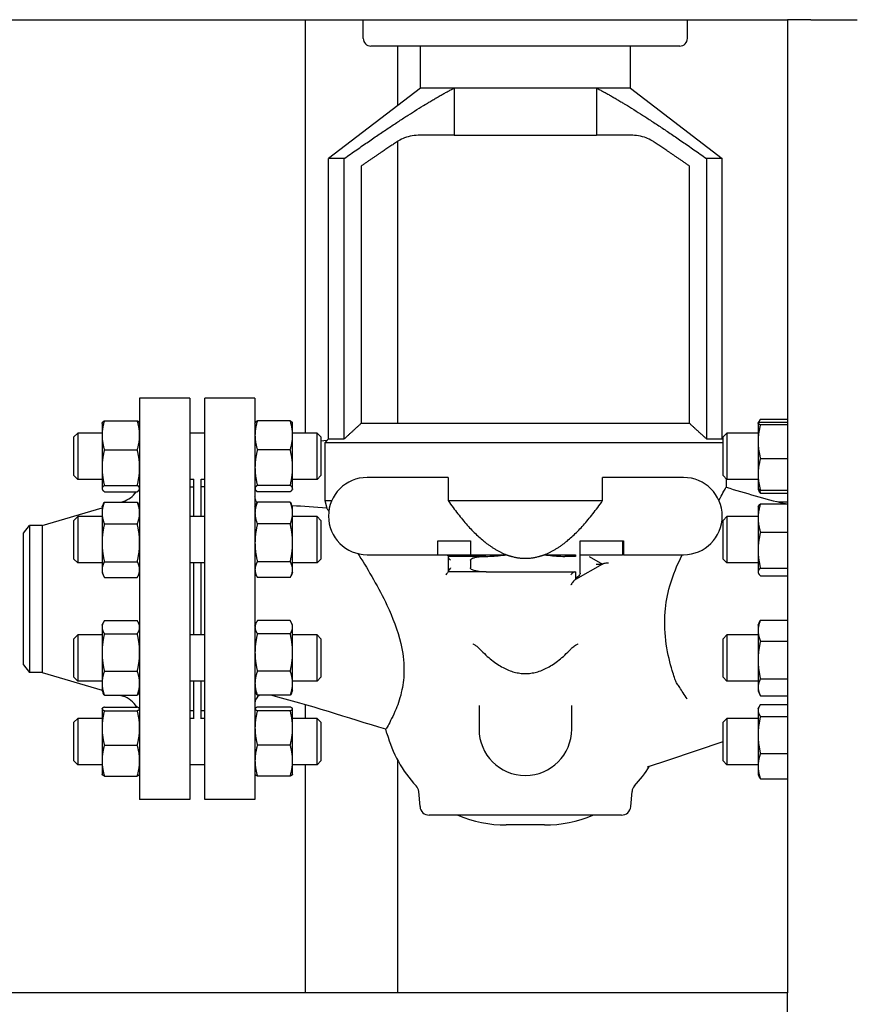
# Model space of a CAD drawing. Header units: inches. Extents: x 18 to 846, y -44 to 561.
# Tile 471 of 637: x 475 to 489, y 277 to 293. Entities that reach past the tile are written whole.
import ezdxf

# ---------------------------------------------------------------- set-up
doc = ezdxf.new("R2010")
doc.units = ezdxf.units.IN
doc.header["$LTSCALE"] = 24
doc.header["$MEASUREMENT"] = 0
doc.layers.add('Visible (ANSI)', color=7, linetype='Continuous', lineweight=30)

msp = doc.modelspace()

# ---------------------------------------------------------------- linework, layer by layer
at = {"layer": 'Visible (ANSI)'}
for p, q in [((467.51693, 292.9565), (487.92843, 292.9565)), ((480.11593, 292.9565), (480.11593, 286.2662)), ((481.05843, 292.65453), (481.05843, 292.9565)), ((486.30843, 292.65453), (486.30843, 292.9565)), ((487.92843, 292.9565), (487.92843, 277.2065)), ((488.30343, 292.9565), (487.92843, 292.9565)), ((488.30343, 292.9565), (489.05343, 292.9565)), ((486.18343, 292.52953), (481.18343, 292.52953)), ((481.61593, 292.52953), (481.61593, 291.56858)), ((481.98343, 291.8504), (481.98343, 292.52953)), ((485.38343, 291.8504), (485.38343, 292.52953)), ((481.98343, 291.8504), (480.49593, 290.70969)), ((482.53126, 291.8504), (481.98343, 291.8504)), ((485.38343, 291.8504), (481.98343, 291.8504)), ((484.8356, 291.8504), (482.53126, 291.8504)), ((482.53126, 291.8504), (482.53126, 291.08619)), ((484.8356, 291.8504), (484.8356, 291.08619)), ((485.38343, 291.8504), (484.8356, 291.8504)), ((485.38343, 291.8504), (486.87093, 290.70969)), ((482.53126, 291.08619), (481.97602, 291.08619)), ((482.53126, 291.08619), (484.8356, 291.08619)), ((485.39083, 291.08619), (484.8356, 291.08619)), ((481.61593, 290.98624), (481.61593, 286.4215)), ((480.75125, 290.70969), (480.49593, 290.70969)), ((480.49593, 286.1715), (480.49593, 290.70969)), ((480.75125, 286.1715), (480.75125, 290.70969)), ((486.6156, 290.70969), (486.6156, 286.1715)), ((486.87093, 290.70969), (486.6156, 290.70969)), ((486.87093, 286.1715), (486.87093, 290.70969)), ((481.02516, 290.58636), (481.02516, 286.4215)), ((486.3417, 286.4215), (486.3417, 290.58636)), ((477.43843, 286.8315), (477.43843, 280.3315)), ((478.24843, 286.8315), (477.43843, 286.8315)), ((478.24843, 286.8315), (478.24843, 280.3315)), ((478.49593, 280.3315), (478.49593, 286.8315)), ((479.30593, 286.8315), (478.49593, 286.8315)), ((479.30593, 286.8315), (479.30593, 280.3315)), ((476.82943, 286.4222), (476.83295, 286.42976)), ((476.82943, 286.4222), (476.82943, 286.22976)), ((476.86773, 286.46594), (477.40012, 286.46594)), ((477.43843, 286.4222), (477.4349, 286.42976)), ((479.30593, 286.4222), (479.30945, 286.42976)), ((479.87662, 286.46594), (479.34423, 286.46594)), ((479.91493, 286.4222), (479.9114, 286.42976)), ((479.91493, 286.22976), (479.91493, 286.4222)), ((486.3417, 286.4215), (481.02516, 286.4215)), ((487.45193, 286.4222), (487.45236, 286.42312)), ((487.45193, 286.4222), (487.45193, 286.42128)), ((487.45193, 286.42128), (487.45193, 286.12918)), ((487.45236, 286.42312), (487.46523, 286.45072)), ((487.49023, 286.49177), (487.92843, 286.49177)), ((487.49023, 286.43932), (487.92843, 286.43932)), ((487.49023, 286.40324), (487.92843, 286.40324)), ((476.37343, 286.2037), (476.43593, 286.2662)), ((476.43593, 286.2662), (476.43593, 285.5162)), ((476.82943, 286.2662), (476.43593, 286.2662)), ((478.49593, 286.2662), (478.24843, 286.2662)), ((480.31093, 286.2662), (479.91493, 286.2662)), ((480.31093, 285.5162), (480.31093, 286.2662)), ((480.37343, 286.2037), (480.31093, 286.2662)), ((486.88388, 286.2037), (486.94638, 286.2662)), ((486.94638, 286.2662), (486.94638, 285.5162)), ((487.45193, 286.2662), (486.94638, 286.2662)), ((476.37343, 285.5787), (476.37343, 286.2037)), ((476.82943, 286.22976), (476.82943, 285.70622)), ((479.91493, 285.70622), (479.91493, 286.22976)), ((480.37343, 286.2037), (480.37343, 285.5787)), ((480.47088, 286.14402), (480.37343, 286.13531)), ((480.47088, 286.14402), (480.43583, 286.109)), ((480.43583, 286.109), (480.43583, 285.1715)), ((486.88388, 286.109), (480.43583, 286.109)), ((480.49593, 286.1715), (480.46821, 286.14379)), ((480.49593, 286.1715), (480.75125, 286.1715)), ((486.6156, 286.1715), (486.87093, 286.1715)), ((486.87093, 286.1715), (486.88388, 286.15855)), ((486.88388, 285.5787), (486.88388, 286.2037)), ((487.45193, 286.12918), (487.45193, 285.5991)), ((476.86773, 285.99359), (477.40012, 285.99359)), ((479.87662, 285.99359), (479.34423, 285.99359)), ((487.49023, 285.85512), (487.92843, 285.85512)), ((476.82943, 285.70622), (476.82943, 285.36766)), ((479.91493, 285.36766), (479.91493, 285.70622)), ((476.37343, 285.5787), (476.43593, 285.5162)), ((476.82943, 285.5162), (476.43593, 285.5162)), ((478.31343, 285.5162), (478.24843, 285.5162)), ((478.31343, 284.91321), (478.31343, 285.52107)), ((478.43343, 284.91321), (478.43343, 285.52107)), ((478.49593, 285.5162), (478.43343, 285.5162)), ((480.31093, 285.5162), (479.91493, 285.5162)), ((480.37343, 285.5787), (480.31093, 285.5162)), ((482.43343, 285.5465), (481.12093, 285.5465)), ((482.43343, 285.5465), (482.43343, 285.1715)), ((484.93343, 285.1715), (484.93343, 285.5465)), ((486.24593, 285.5465), (484.93343, 285.5465)), ((486.88388, 285.5787), (486.94638, 285.5162)), ((486.93343, 285.52916), (486.93343, 285.38931)), ((487.45193, 285.5162), (486.94638, 285.5162)), ((487.45193, 285.5991), (487.45193, 285.3602)), ((476.82943, 285.36766), (476.82943, 285.3602)), ((476.82943, 285.3602), (476.83295, 285.35264)), ((476.86773, 285.41885), (477.40012, 285.41885)), ((476.86773, 285.31646), (477.40012, 285.31646)), ((477.43843, 285.3602), (477.4349, 285.35264)), ((478.30843, 285.3915), (478.24843, 285.3915)), ((478.30843, 285.3915), (478.30843, 284.91321)), ((478.49593, 285.394), (478.43343, 285.394)), ((479.30593, 285.3602), (479.30945, 285.35264)), ((479.87662, 285.41885), (479.34423, 285.41885)), ((479.87662, 285.31646), (479.34423, 285.31646)), ((479.91493, 285.3602), (479.9114, 285.35264)), ((479.91493, 285.3602), (479.91493, 285.36766)), ((487.45193, 285.3602), (487.45236, 285.35928)), ((487.45236, 285.35928), (487.46523, 285.33168)), ((487.49023, 285.34308), (487.92843, 285.34308)), ((487.49023, 285.29064), (487.92843, 285.29064)), ((476.82943, 285.06921), (476.85417, 285.12228)), ((476.86773, 285.14865), (477.40012, 285.14865)), ((477.1397, 285.14865), (477.16923, 285.15733)), ((477.43843, 285.06921), (477.41368, 285.12228)), ((478.30843, 285.2715), (478.31343, 285.2715)), ((479.30593, 285.06921), (479.33067, 285.12228)), ((479.87662, 285.14865), (479.34423, 285.14865)), ((479.91493, 285.06921), (479.89018, 285.12228)), ((480.43583, 285.1715), (480.54811, 285.1715)), ((480.43583, 285.1715), (480.46866, 285.04907)), ((482.43343, 285.1715), (484.93343, 285.1715)), ((487.77635, 285.15029), (487.92843, 285.15029)), ((475.85732, 284.7715), (476.82943, 285.0574)), ((476.82943, 285.06921), (476.82943, 284.97111)), ((476.82943, 284.97111), (476.82943, 284.48835)), ((479.91493, 284.97111), (479.91493, 285.06921)), ((479.91493, 284.48835), (479.91493, 284.97111)), ((487.45193, 285.06921), (487.45712, 285.08033)), ((487.45193, 285.06921), (487.45193, 284.89094)), ((487.49023, 285.1201), (487.92843, 285.1201)), ((476.37343, 284.85071), (476.43593, 284.91321)), ((476.37343, 284.22571), (476.37343, 284.85071)), ((476.43593, 284.91321), (476.43593, 284.16321)), ((476.82943, 284.91321), (476.43593, 284.91321)), ((478.49593, 284.91321), (478.24843, 284.91321)), ((480.31093, 284.91321), (479.91493, 284.91321)), ((480.31093, 284.16321), (480.31093, 284.91321)), ((480.37343, 284.85071), (480.31093, 284.91321)), ((480.37343, 284.85071), (480.37343, 284.22571)), ((486.88388, 284.85071), (486.94638, 284.91321)), ((486.88388, 284.22571), (486.88388, 284.85071)), ((486.94638, 284.91321), (486.94638, 284.16321)), ((487.45193, 284.91321), (486.94638, 284.91321)), ((487.45193, 284.89094), (487.45193, 284.37083)), ((475.55843, 284.6465), (475.65434, 284.7715)), ((475.55843, 282.5165), (475.55843, 284.6465)), ((475.65434, 284.7715), (475.65434, 282.3915)), ((475.85732, 284.7715), (475.65434, 284.7715)), ((475.85732, 284.7715), (475.85732, 282.3915)), ((476.86773, 284.79357), (477.40012, 284.79357)), ((479.87662, 284.79357), (479.34423, 284.79357)), ((487.49023, 284.66178), (487.92843, 284.66178)), ((476.82943, 284.48835), (476.82943, 284.05545)), ((479.91493, 284.05545), (479.91493, 284.48835)), ((482.26868, 284.519), (482.79535, 284.519)), ((482.26868, 284.2965), (482.26868, 284.519)), ((482.79535, 284.519), (482.79535, 284.2965)), ((484.57151, 284.2965), (484.57151, 284.519)), ((484.57151, 284.519), (485.27271, 284.519)), ((485.25877, 284.519), (485.25877, 284.2965)), ((485.27271, 284.519), (485.27271, 284.2965)), ((487.45193, 284.37083), (487.45193, 284.01811)), ((476.37343, 284.22571), (476.43593, 284.16321)), ((476.86773, 284.18314), (477.40012, 284.18314)), ((479.87662, 284.18314), (479.34423, 284.18314)), ((480.37343, 284.22571), (480.31093, 284.16321)), ((481.12093, 284.2965), (482.26868, 284.2965)), ((482.26868, 284.2965), (482.79535, 284.2965)), ((482.43343, 284.2722), (482.43343, 284.269)), ((483.0443, 284.269), (482.43343, 284.269)), ((482.43343, 284.269), (482.43343, 284.26391)), ((482.43343, 284.26391), (482.43343, 284.02411)), ((482.79535, 284.2965), (483.37764, 284.2965)), ((482.79535, 284.20651), (482.79535, 284.0815)), ((483.98922, 284.2965), (484.49593, 284.2965)), ((484.49593, 284.269), (484.32256, 284.269)), ((484.49593, 284.2965), (484.49593, 284.269)), ((484.57151, 284.2965), (484.57101, 284.2965)), ((484.57151, 284.2965), (485.25877, 284.2965)), ((484.57151, 283.99904), (484.57151, 284.29136)), ((484.71725, 284.26754), (484.93343, 284.144)), ((485.27271, 284.2965), (485.25877, 284.2965)), ((485.27271, 284.2965), (486.24593, 284.2965)), ((486.88388, 284.22571), (486.94638, 284.16321)), ((476.82943, 284.16321), (476.43593, 284.16321)), ((476.82943, 284.05545), (476.82943, 284.00721)), ((476.82943, 284.00721), (476.85417, 283.95415)), ((477.43843, 284.00721), (477.41368, 283.95415)), ((478.49593, 284.16321), (478.24843, 284.16321)), ((478.30843, 284.16321), (478.30843, 282.99979)), ((478.31343, 282.99979), (478.31343, 284.16321)), ((478.43343, 282.99979), (478.43343, 284.16321)), ((479.30593, 284.00721), (479.33067, 283.95415)), ((479.91493, 284.00721), (479.89018, 283.95415)), ((480.31093, 284.16321), (479.91493, 284.16321)), ((479.91493, 284.00721), (479.91493, 284.05545)), ((482.43343, 284.02411), (482.43343, 284.019)), ((482.43343, 284.019), (482.43343, 284.01816)), ((483.04978, 284.019), (482.43343, 284.019)), ((483.04978, 284.019), (484.49593, 284.019)), ((484.93343, 284.144), (484.49593, 283.894)), ((484.49593, 284.019), (484.49593, 283.90683)), ((484.83037, 284.144), (484.93343, 284.144)), ((484.93343, 284.144), (484.94008, 284.1478)), ((487.45193, 284.16321), (486.94638, 284.16321)), ((487.45193, 284.01811), (487.45193, 284.00721)), ((487.45193, 284.00721), (487.45712, 283.99609)), ((487.49023, 284.07989), (487.92843, 284.07989)), ((476.86773, 283.92777), (477.40012, 283.92777)), ((479.87662, 283.92777), (479.34423, 283.92777)), ((484.48425, 283.88733), (484.49593, 283.894)), ((484.49593, 283.90683), (484.49593, 283.894)), ((487.49023, 283.95632), (487.92843, 283.95632)), ((476.86773, 283.22933), (477.40012, 283.22933)), ((479.87662, 283.22933), (479.34423, 283.22933)), ((487.45193, 283.15579), (487.4813, 283.21879)), ((487.49023, 283.23688), (487.92843, 283.23688)), ((476.82943, 283.15579), (476.84598, 283.19128)), ((476.82943, 283.15579), (476.82943, 283.12253)), ((476.82943, 283.12253), (476.82943, 282.71346)), ((477.43843, 283.15579), (477.42188, 283.19128)), ((479.30593, 283.15579), (479.32248, 283.19128)), ((479.91493, 283.15579), (479.89838, 283.19128)), ((479.91493, 283.12253), (479.91493, 283.15579)), ((479.91493, 282.71346), (479.91493, 283.12253)), ((487.45193, 283.15579), (487.45193, 283.06823)), ((487.45193, 283.06823), (487.45193, 282.59355)), ((476.37343, 282.93729), (476.43593, 282.99979)), ((476.37343, 282.31229), (476.37343, 282.93729)), ((476.43593, 282.99979), (476.43593, 282.24979)), ((476.82943, 282.99979), (476.43593, 282.99979)), ((476.86773, 283.01573), (477.40012, 283.01573)), ((478.49593, 282.99979), (478.24843, 282.99979)), ((479.87662, 283.01573), (479.34423, 283.01573)), ((480.31093, 282.99979), (479.91493, 282.99979)), ((480.31093, 282.24979), (480.31093, 282.99979)), ((480.37343, 282.93729), (480.31093, 282.99979)), ((480.37343, 282.93729), (480.37343, 282.31229)), ((486.88388, 282.93729), (486.94638, 282.99979)), ((486.88388, 282.31229), (486.88388, 282.93729)), ((486.94638, 282.99979), (486.94638, 282.24979)), ((487.45193, 282.99979), (486.94638, 282.99979)), ((487.49023, 282.89959), (487.92843, 282.89959)), ((476.82943, 282.71346), (476.82943, 282.21572)), ((479.91493, 282.21572), (479.91493, 282.71346)), ((487.45193, 282.59355), (487.45193, 282.15011)), ((475.55843, 282.5165), (475.65434, 282.3915)), ((475.85732, 282.3915), (475.65434, 282.3915)), ((475.85732, 282.3915), (476.82943, 282.10561)), ((476.37343, 282.31229), (476.43593, 282.24979)), ((476.86773, 282.41119), (477.40012, 282.41119)), ((479.87662, 282.41119), (479.34423, 282.41119)), ((480.37343, 282.31229), (480.31093, 282.24979)), ((486.88388, 282.31229), (486.94638, 282.24979)), ((487.49023, 282.28751), (487.92843, 282.28751)), ((476.82943, 282.24979), (476.43593, 282.24979)), ((476.82943, 282.21572), (476.82943, 282.09379)), ((476.82943, 282.09379), (476.84598, 282.05831)), ((477.43843, 282.09379), (477.42188, 282.05831)), ((478.49593, 282.24979), (478.24843, 282.24979)), ((478.30843, 282.24979), (478.30843, 281.7715)), ((478.31343, 281.64193), (478.31343, 282.24979)), ((478.43343, 281.64193), (478.43343, 282.24979)), ((479.30593, 282.09379), (479.32248, 282.05831)), ((479.91493, 282.09379), (479.89838, 282.05831)), ((480.31093, 282.24979), (479.91493, 282.24979)), ((479.91493, 282.09379), (479.91493, 282.21572)), ((487.45193, 282.24979), (486.94638, 282.24979)), ((487.45193, 282.15011), (487.45193, 282.09379)), ((487.45193, 282.09379), (487.4813, 282.0308)), ((476.86773, 282.02026), (477.40012, 282.02026)), ((477.11964, 282.02026), (477.16923, 282.00567)), ((479.87662, 282.02026), (479.34423, 282.02026)), ((487.49023, 282.01271), (487.92843, 282.01271)), ((476.82943, 281.8028), (476.83053, 281.80516)), ((476.82943, 281.8028), (476.82943, 281.80046)), ((476.82943, 281.80046), (476.82943, 281.49295)), ((476.86773, 281.82924), (477.40012, 281.82924)), ((477.43843, 281.8028), (477.43733, 281.80516)), ((478.30843, 281.8915), (478.31343, 281.8915)), ((479.30593, 281.8028), (479.30703, 281.80516)), ((479.87662, 281.82924), (479.34423, 281.82924)), ((479.91493, 281.8028), (479.91383, 281.80516)), ((479.91493, 281.80046), (479.91493, 281.8028)), ((479.91493, 281.49295), (479.91493, 281.80046)), ((480.11593, 281.86976), (480.11593, 281.6468)), ((482.93343, 281.85429), (482.93343, 281.47224)), ((484.43343, 281.47224), (484.43343, 281.85429)), ((487.45193, 281.8028), (487.46523, 281.83133)), ((487.45193, 281.8028), (487.45193, 281.77573)), ((487.45193, 281.77573), (487.45193, 281.37882)), ((487.49023, 281.87237), (487.92843, 281.87237)), ((476.37343, 281.5843), (476.43593, 281.6468)), ((476.43593, 281.6468), (476.43593, 280.8968)), ((476.82943, 281.6468), (476.43593, 281.6468)), ((476.86773, 281.77167), (477.40012, 281.77167)), ((478.30843, 281.7715), (478.24843, 281.7715)), ((478.31343, 281.6468), (478.24843, 281.6468)), ((478.49593, 281.769), (478.43343, 281.769)), ((478.49593, 281.6468), (478.43343, 281.6468)), ((479.87662, 281.77167), (479.34423, 281.77167)), ((480.31093, 281.6468), (479.91493, 281.6468)), ((480.31093, 280.8968), (480.31093, 281.6468)), ((480.37343, 281.5843), (480.31093, 281.6468)), ((486.88388, 281.5843), (486.94638, 281.6468)), ((486.94638, 281.6468), (486.94638, 280.8968)), ((487.45193, 281.6468), (486.94638, 281.6468)), ((487.49023, 281.6791), (487.92843, 281.6791)), ((476.37343, 280.9593), (476.37343, 281.5843)), ((476.82943, 281.49295), (476.82943, 280.9643)), ((479.91493, 280.9643), (479.91493, 281.49295)), ((480.37343, 281.5843), (480.37343, 280.9593)), ((481.44296, 281.40386), (481.42478, 281.47173)), ((486.88388, 280.9593), (486.88388, 281.5843)), ((487.45193, 281.37882), (487.45193, 280.87489)), ((476.86773, 281.21423), (477.40012, 281.21423)), ((479.87662, 281.21423), (479.34423, 281.21423)), ((486.00444, 280.97772), (486.88388, 281.27202)), ((487.49023, 281.07853), (487.92843, 281.07853)), ((476.37343, 280.9593), (476.43593, 280.8968)), ((476.82943, 280.8968), (476.43593, 280.8968)), ((476.82943, 280.9643), (476.82943, 280.7408)), ((478.49593, 280.8968), (478.24843, 280.8968)), ((479.91493, 280.7408), (479.91493, 280.9643)), ((480.31093, 280.8968), (479.91493, 280.8968)), ((480.11593, 280.8968), (480.11593, 277.2065)), ((480.37343, 280.9593), (480.31093, 280.8968)), ((481.61593, 280.9695), (481.61593, 277.2065)), ((485.65968, 280.86235), (486.00444, 280.97772)), ((486.88388, 280.9593), (486.94638, 280.8968)), ((487.45193, 280.8968), (486.94638, 280.8968)), ((487.45193, 280.87489), (487.45193, 280.7408)), ((476.82943, 280.7408), (476.83053, 280.73845)), ((476.86773, 280.71436), (477.40012, 280.71436)), ((477.43843, 280.7408), (477.43733, 280.73845)), ((479.30593, 280.7408), (479.30703, 280.73845)), ((479.87662, 280.71436), (479.34423, 280.71436)), ((479.91493, 280.7408), (479.91383, 280.73845)), ((487.45193, 280.7408), (487.46523, 280.71228)), ((487.49023, 280.67124), (487.92843, 280.67124)), ((481.97766, 280.21843), (481.95621, 280.4636)), ((485.3892, 280.21843), (485.41065, 280.4636)), ((478.24843, 280.3315), (477.43843, 280.3315)), ((479.30593, 280.3315), (478.49593, 280.3315)), ((485.23977, 280.0815), (482.12709, 280.0815)), ((483.99204, 279.9215), (483.37482, 279.9215)), ((487.92843, 277.2065), (467.51693, 277.2065)), ((487.92843, 276.8315), (487.92843, 277.2065))]:
    msp.add_line(p, q, dxfattribs=at)
for centre, radius, start, end in [((481.18343, 292.65453), 0.125, 180, 270), ((486.18343, 292.65453), 0.125, 270, 0), ((481.12093, 284.9215), 0.625, 90, 270), ((486.24593, 284.9215), 0.625, 270, 90), ((477.06343, 285.5171), 0.375, 286.38845, 327.654619), ((487.91093, 285.27151), 0.15, 256.379293, 276.699765), ((477.06343, 281.64591), 0.375, 29.267853, 73.61155), ((479.45593, 281.8915), 0.15, 120.864577, 180), ((483.68343, 281.47224), 0.75, 180, 0), ((483.37482, 281.9215), 2, 195, 223.170681), ((483.99204, 281.9215), 2, 316.829319, 328.434088), ((481.80678, 280.45053), 0.15, 5, 43.170681), ((485.56008, 280.45053), 0.15, 136.829319, 175), ((482.12709, 280.2315), 0.15, 185, 270), ((485.23977, 280.2315), 0.15, 270, 355), ((483.37482, 281.9215), 2, 246.926082, 270), ((483.99204, 281.9215), 2, 270, 293.073918)]:
    msp.add_arc(centre, radius, start, end, dxfattribs=at)
for points, weights in [([(480.75125, 290.70969), (481.91213, 291.52861), (482.53126, 291.8504)], [1, 1.07374176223, 1]), ([(484.8356, 291.8504), (485.45473, 291.52861), (486.6156, 290.70969)], [1, 1.07374176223, 1]), ([(481.61087, 290.98296), (481.34628, 290.80921), (481.02516, 290.58636)], [1, 1.00602947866, 1]), ([(486.3417, 290.58636), (486.02057, 290.80921), (485.75598, 290.98296)], [1, 1.00602947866, 1]), ([(476.86773, 286.46594), (476.82943, 286.33937), (476.82943, 286.22976)], [1, 1.0379548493, 1]), ([(476.83295, 286.42976), (476.84084, 286.44668), (476.86773, 286.46594)], [1.01611555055, 1.02634702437, 1]), ([(477.40012, 286.46594), (477.42701, 286.44668), (477.4349, 286.42976)], [1, 1.02634702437, 1.01611555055]), ([(477.43843, 286.22976), (477.43843, 286.33937), (477.40012, 286.46594)], [1, 1.0379548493, 1]), ([(479.34423, 286.46594), (479.30593, 286.33937), (479.30593, 286.22976)], [1, 1.0379548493, 1]), ([(479.30945, 286.42976), (479.31734, 286.44668), (479.34423, 286.46594)], [1.01611555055, 1.02634702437, 1]), ([(479.91493, 286.22976), (479.91493, 286.33937), (479.87662, 286.46594)], [1, 1.0379548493, 1]), ([(479.87662, 286.46594), (479.90351, 286.44668), (479.9114, 286.42976)], [1, 1.02634702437, 1.01611555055]), ([(486.6156, 286.1715), (486.47306, 286.30263), (486.3417, 286.4215)], [6.13772939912, 6.3246164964, 6.50416100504]), ([(487.49023, 286.43932), (487.45193, 286.42965), (487.45193, 286.42128)], [1, 1.0379548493, 1]), ([(487.45193, 286.42128), (487.45193, 286.41291), (487.49023, 286.40324)], [1, 1.0379548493, 1]), ([(487.49023, 286.40324), (487.45193, 286.25637), (487.45193, 286.12918)], [1, 1.0379548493, 1]), ([(487.49023, 286.49177), (487.46489, 286.4575), (487.45646, 286.42728)], [1, 1.02479550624, 1.01719372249]), ([(476.82943, 286.22976), (476.82943, 286.12015), (476.86773, 285.99359)], [1, 1.0379548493, 1]), ([(477.40012, 285.99359), (477.43843, 286.12015), (477.43843, 286.22976)], [1, 1.0379548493, 1]), ([(479.30593, 286.22976), (479.30593, 286.12015), (479.34423, 285.99359)], [1, 1.0379548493, 1]), ([(479.87662, 285.99359), (479.91493, 286.12015), (479.91493, 286.22976)], [1, 1.0379548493, 1]), ([(487.45193, 286.12918), (487.45193, 286.00199), (487.49023, 285.85512)], [1, 1.0379548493, 1]), ([(476.86773, 285.99359), (476.82943, 285.83959), (476.82943, 285.70622)], [1, 1.0379548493, 1]), ([(477.43843, 285.70622), (477.43843, 285.83959), (477.40012, 285.99359)], [1, 1.0379548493, 1]), ([(479.34423, 285.99359), (479.30593, 285.83959), (479.30593, 285.70622)], [1, 1.0379548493, 1]), ([(479.91493, 285.70622), (479.91493, 285.83959), (479.87662, 285.99359)], [1, 1.0379548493, 1]), ([(487.49023, 285.85512), (487.45193, 285.71792), (487.45193, 285.5991)], [1, 1.0379548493, 1]), ([(476.82943, 285.70622), (476.82943, 285.57285), (476.86773, 285.41885)], [1, 1.0379548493, 1]), ([(477.40012, 285.41885), (477.43843, 285.57285), (477.43843, 285.70622)], [1, 1.0379548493, 1]), ([(479.30593, 285.70622), (479.30593, 285.57285), (479.34423, 285.41885)], [1, 1.0379548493, 1]), ([(479.87662, 285.41885), (479.91493, 285.57285), (479.91493, 285.70622)], [1, 1.0379548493, 1]), ([(487.45193, 285.5991), (487.45193, 285.48028), (487.49023, 285.34308)], [1, 1.0379548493, 1]), ([(476.86773, 285.41885), (476.82943, 285.39141), (476.82943, 285.36766)], [1, 1.0379548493, 1]), ([(476.82943, 285.36766), (476.82943, 285.3439), (476.86773, 285.31646)], [1, 1.0379548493, 1]), ([(477.43843, 285.36766), (477.43843, 285.39141), (477.40012, 285.41885)], [1, 1.0379548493, 1]), ([(477.40012, 285.31646), (477.43843, 285.3439), (477.43843, 285.36766)], [1, 1.0379548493, 1]), ([(479.34423, 285.41885), (479.30593, 285.39141), (479.30593, 285.36766)], [1, 1.0379548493, 1]), ([(479.30593, 285.36766), (479.30593, 285.3439), (479.34423, 285.31646)], [1, 1.0379548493, 1]), ([(479.91493, 285.36766), (479.91493, 285.39141), (479.87662, 285.41885)], [1, 1.0379548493, 1]), ([(479.87662, 285.31646), (479.91493, 285.3439), (479.91493, 285.36766)], [1, 1.0379548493, 1]), ([(487.49023, 285.34308), (487.45587, 285.35175), (487.45236, 285.35928)], [1, 1.03391997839, 1.00721187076]), ([(487.49023, 285.29064), (487.47436, 285.3121), (487.46523, 285.33168)], [1, 1.01538593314, 1.01829773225]), ([(487.47233, 285.34818), (487.47981, 285.32034), (487.49023, 285.29064)], [1.01477953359, 1.01005189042, 1]), ([(476.86773, 285.14865), (476.82943, 285.05351), (476.82943, 284.97111)], [1, 1.0379548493, 1]), ([(476.85417, 285.12228), (476.86017, 285.13514), (476.86773, 285.14865)], [1.01175569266, 1.00727059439, 1]), ([(477.43843, 284.97111), (477.43843, 285.05351), (477.40012, 285.14865)], [1, 1.0379548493, 1]), ([(477.40012, 285.14865), (477.40768, 285.13514), (477.41368, 285.12228)], [1, 1.00727059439, 1.01175569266]), ([(479.34423, 285.14865), (479.30593, 285.05351), (479.30593, 284.97111)], [1, 1.0379548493, 1]), ([(479.33067, 285.12228), (479.33667, 285.13514), (479.34423, 285.14865)], [1.01175569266, 1.00727059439, 1]), ([(479.91493, 284.97111), (479.91493, 285.05351), (479.87662, 285.14865)], [1, 1.0379548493, 1]), ([(479.87662, 285.14865), (479.88418, 285.13514), (479.89018, 285.12228)], [1, 1.00727059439, 1.01175569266]), ([(482.43343, 285.1715), (482.9232, 284.46848), (483.37764, 284.2965)], [1, 1.01155216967, 1]), ([(483.98922, 284.2965), (484.44366, 284.46848), (484.93343, 285.1715)], [1, 1.01155216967, 1]), ([(476.82943, 284.97111), (476.82943, 284.88871), (476.86773, 284.79357)], [1, 1.0379548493, 1]), ([(477.40012, 284.79357), (477.43843, 284.88871), (477.43843, 284.97111)], [1, 1.0379548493, 1]), ([(479.30593, 284.97111), (479.30593, 284.88871), (479.34423, 284.79357)], [1, 1.0379548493, 1]), ([(479.87662, 284.79357), (479.91493, 284.88871), (479.91493, 284.97111)], [1, 1.0379548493, 1]), ([(487.49023, 285.1201), (487.45193, 284.99729), (487.45193, 284.89094)], [1, 1.0379548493, 1]), ([(487.45712, 285.08033), (487.46582, 285.09899), (487.49023, 285.1201)], [1.01771863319, 1.02386502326, 1]), ([(487.45193, 284.89094), (487.45193, 284.78459), (487.49023, 284.66178)], [1, 1.0379548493, 1]), ([(476.86773, 284.79357), (476.82943, 284.63001), (476.82943, 284.48835)], [1, 1.0379548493, 1]), ([(477.43843, 284.48835), (477.43843, 284.63001), (477.40012, 284.79357)], [1, 1.0379548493, 1]), ([(479.34423, 284.79357), (479.30593, 284.63001), (479.30593, 284.48835)], [1, 1.0379548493, 1]), ([(479.91493, 284.48835), (479.91493, 284.63001), (479.87662, 284.79357)], [1, 1.0379548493, 1]), ([(487.49023, 284.66178), (487.45193, 284.50586), (487.45193, 284.37083)], [1, 1.0379548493, 1]), ([(476.82943, 284.48835), (476.82943, 284.3467), (476.86773, 284.18314)], [1, 1.0379548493, 1]), ([(477.40012, 284.18314), (477.43843, 284.3467), (477.43843, 284.48835)], [1, 1.0379548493, 1]), ([(479.30593, 284.48835), (479.30593, 284.3467), (479.34423, 284.18314)], [1, 1.0379548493, 1]), ([(479.87662, 284.18314), (479.91493, 284.3467), (479.91493, 284.48835)], [1, 1.0379548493, 1]), ([(487.45193, 284.37083), (487.45193, 284.23581), (487.49023, 284.07989)], [1, 1.0379548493, 1]), ([(476.86773, 284.18314), (476.82943, 284.11471), (476.82943, 284.05545)], [1, 1.0379548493, 1]), ([(477.43843, 284.05545), (477.43843, 284.11471), (477.40012, 284.18314)], [1, 1.0379548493, 1]), ([(479.34423, 284.18314), (479.30593, 284.11471), (479.30593, 284.05545)], [1, 1.0379548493, 1]), ([(479.91493, 284.05545), (479.91493, 284.11471), (479.87662, 284.18314)], [1, 1.0379548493, 1]), ([(483.37764, 284.2965), (483.41977, 284.28056), (483.46179, 284.269)], [1.03899248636, 1.03973089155, 1.04026673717]), ([(483.46179, 284.269), (483.68343, 284.20806), (483.90506, 284.269)], [1.00557467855, 1.00831515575, 1.00557467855]), ([(483.90506, 284.269), (483.94709, 284.28056), (483.98922, 284.2965)], [1.04026673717, 1.03973089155, 1.03899248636]), ([(476.82943, 284.05545), (476.82943, 283.9962), (476.86773, 283.92777)], [1, 1.0379548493, 1]), ([(477.40012, 283.92777), (477.43843, 283.9962), (477.43843, 284.05545)], [1, 1.0379548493, 1]), ([(479.30593, 284.05545), (479.30593, 283.9962), (479.34423, 283.92777)], [1, 1.0379548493, 1]), ([(479.87662, 283.92777), (479.91493, 283.9962), (479.91493, 284.05545)], [1, 1.0379548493, 1]), ([(487.49023, 284.07989), (487.45193, 284.04678), (487.45193, 284.01811)], [1, 1.0379548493, 1]), ([(487.45193, 284.01811), (487.45193, 283.98943), (487.49023, 283.95632)], [1, 1.0379548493, 1]), ([(476.86773, 283.22933), (476.82943, 283.1721), (476.82943, 283.12253)], [1, 1.0379548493, 1]), ([(477.43843, 283.12253), (477.43843, 283.1721), (477.40012, 283.22933)], [1, 1.0379548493, 1]), ([(479.34423, 283.22933), (479.30593, 283.1721), (479.30593, 283.12253)], [1, 1.0379548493, 1]), ([(479.91493, 283.12253), (479.91493, 283.1721), (479.87662, 283.22933)], [1, 1.0379548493, 1]), ([(487.49023, 283.23688), (487.45193, 283.1465), (487.45193, 283.06823)], [1, 1.0379548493, 1]), ([(487.4813, 283.21879), (487.48545, 283.22769), (487.49023, 283.23688)], [1.0080602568, 1.00458368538, 1]), ([(476.82943, 283.12253), (476.82943, 283.07296), (476.86773, 283.01573)], [1, 1.0379548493, 1]), ([(477.40012, 283.01573), (477.43843, 283.07296), (477.43843, 283.12253)], [1, 1.0379548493, 1]), ([(479.30593, 283.12253), (479.30593, 283.07296), (479.34423, 283.01573)], [1, 1.0379548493, 1]), ([(479.87662, 283.01573), (479.91493, 283.07296), (479.91493, 283.12253)], [1, 1.0379548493, 1]), ([(487.45193, 283.06823), (487.45193, 282.98997), (487.49023, 282.89959)], [1, 1.0379548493, 1]), ([(476.86773, 283.01573), (476.82943, 282.85374), (476.82943, 282.71346)], [1, 1.0379548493, 1]), ([(477.43843, 282.71346), (477.43843, 282.85374), (477.40012, 283.01573)], [1, 1.0379548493, 1]), ([(479.34423, 283.01573), (479.30593, 282.85374), (479.30593, 282.71346)], [1, 1.0379548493, 1]), ([(479.91493, 282.71346), (479.91493, 282.85374), (479.87662, 283.01573)], [1, 1.0379548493, 1]), ([(487.49023, 282.89959), (487.45193, 282.73558), (487.45193, 282.59355)], [1, 1.0379548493, 1]), ([(482.94876, 282.76699), (483.68343, 281.99394), (484.4181, 282.76699)], [1.07450861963, 1.11994444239, 1.07450861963]), ([(476.82943, 282.71346), (476.82943, 282.57318), (476.86773, 282.41119)], [1, 1.0379548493, 1]), ([(477.40012, 282.41119), (477.43843, 282.57318), (477.43843, 282.71346)], [1, 1.0379548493, 1]), ([(479.30593, 282.71346), (479.30593, 282.57318), (479.34423, 282.41119)], [1, 1.0379548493, 1]), ([(479.87662, 282.41119), (479.91493, 282.57318), (479.91493, 282.71346)], [1, 1.0379548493, 1]), ([(487.45193, 282.59355), (487.45193, 282.45151), (487.49023, 282.28751)], [1, 1.0379548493, 1]), ([(476.86773, 282.41119), (476.82943, 282.30644), (476.82943, 282.21572)], [1, 1.0379548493, 1]), ([(477.43843, 282.21572), (477.43843, 282.30644), (477.40012, 282.41119)], [1, 1.0379548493, 1]), ([(479.34423, 282.41119), (479.30593, 282.30644), (479.30593, 282.21572)], [1, 1.0379548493, 1]), ([(479.91493, 282.21572), (479.91493, 282.30644), (479.87662, 282.41119)], [1, 1.0379548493, 1]), ([(487.49023, 282.28751), (487.45193, 282.21387), (487.45193, 282.15011)], [1, 1.0379548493, 1]), ([(476.82943, 282.21572), (476.82943, 282.12501), (476.86773, 282.02026)], [1, 1.0379548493, 1]), ([(477.40012, 282.02026), (477.43843, 282.12501), (477.43843, 282.21572)], [1, 1.0379548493, 1]), ([(479.30593, 282.21572), (479.30593, 282.12501), (479.34423, 282.02026)], [1, 1.0379548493, 1]), ([(479.87662, 282.02026), (479.91493, 282.12501), (479.91493, 282.21572)], [1, 1.0379548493, 1]), ([(487.45193, 282.15011), (487.45193, 282.08634), (487.49023, 282.01271)], [1, 1.0379548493, 1]), ([(476.86773, 282.02026), (476.8545, 282.04003), (476.84598, 282.05831)], [1, 1.01279805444, 1.01696531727]), ([(477.42188, 282.05831), (477.41336, 282.04003), (477.40012, 282.02026)], [1.01696531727, 1.01279805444, 1]), ([(479.34423, 282.02026), (479.331, 282.04003), (479.32248, 282.05831)], [1, 1.01279805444, 1.01696531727]), ([(479.89838, 282.05831), (479.88986, 282.04003), (479.87662, 282.02026)], [1.01696531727, 1.01279805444, 1]), ([(476.86773, 281.82924), (476.82943, 281.81382), (476.82943, 281.80046)], [1, 1.0379548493, 1]), ([(476.82943, 281.80046), (476.82943, 281.7871), (476.86773, 281.77167)], [1, 1.0379548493, 1]), ([(477.43843, 281.80046), (477.43843, 281.81382), (477.40012, 281.82924)], [1, 1.0379548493, 1]), ([(477.40012, 281.77167), (477.43843, 281.7871), (477.43843, 281.80046)], [1, 1.0379548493, 1]), ([(479.34423, 281.82924), (479.30593, 281.81382), (479.30593, 281.80046)], [1, 1.0379548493, 1]), ([(479.30593, 281.80046), (479.30593, 281.7871), (479.34423, 281.77167)], [1, 1.0379548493, 1]), ([(479.91493, 281.80046), (479.91493, 281.81382), (479.87662, 281.82924)], [1, 1.0379548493, 1]), ([(479.87662, 281.77167), (479.91493, 281.7871), (479.91493, 281.80046)], [1, 1.0379548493, 1]), ([(487.49023, 281.87237), (487.45193, 281.82058), (487.45193, 281.77573)], [1, 1.0379548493, 1]), ([(487.45193, 281.77573), (487.45193, 281.73089), (487.49023, 281.6791)], [1, 1.0379548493, 1]), ([(476.86773, 281.77167), (476.82943, 281.62231), (476.82943, 281.49295)], [1, 1.0379548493, 1]), ([(477.43843, 281.49295), (477.43843, 281.62231), (477.40012, 281.77167)], [1, 1.0379548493, 1]), ([(479.34423, 281.77167), (479.30593, 281.62231), (479.30593, 281.49295)], [1, 1.0379548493, 1]), ([(479.91493, 281.49295), (479.91493, 281.62231), (479.87662, 281.77167)], [1, 1.0379548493, 1]), ([(487.49023, 281.6791), (487.45193, 281.51818), (487.45193, 281.37882)], [1, 1.0379548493, 1]), ([(476.82943, 281.49295), (476.82943, 281.3636), (476.86773, 281.21423)], [1, 1.0379548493, 1]), ([(477.40012, 281.21423), (477.43843, 281.3636), (477.43843, 281.49295)], [1, 1.0379548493, 1]), ([(479.30593, 281.49295), (479.30593, 281.3636), (479.34423, 281.21423)], [1, 1.0379548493, 1]), ([(479.87662, 281.21423), (479.91493, 281.3636), (479.91493, 281.49295)], [1, 1.0379548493, 1]), ([(487.45193, 281.37882), (487.45193, 281.23946), (487.49023, 281.07853)], [1, 1.0379548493, 1]), ([(476.86773, 281.21423), (476.82943, 281.08029), (476.82943, 280.9643)], [1, 1.0379548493, 1]), ([(477.43843, 280.9643), (477.43843, 281.08029), (477.40012, 281.21423)], [1, 1.0379548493, 1]), ([(479.34423, 281.21423), (479.30593, 281.08029), (479.30593, 280.9643)], [1, 1.0379548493, 1]), ([(479.91493, 280.9643), (479.91493, 281.08029), (479.87662, 281.21423)], [1, 1.0379548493, 1]), ([(487.49023, 281.07853), (487.45193, 280.9694), (487.45193, 280.87489)], [1, 1.0379548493, 1]), ([(476.82943, 280.9643), (476.82943, 280.8483), (476.86773, 280.71436)], [1, 1.0379548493, 1]), ([(477.40012, 280.71436), (477.43843, 280.8483), (477.43843, 280.9643)], [1, 1.0379548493, 1]), ([(479.30593, 280.9643), (479.30593, 280.8483), (479.34423, 280.71436)], [1, 1.0379548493, 1]), ([(479.87662, 280.71436), (479.91493, 280.8483), (479.91493, 280.9643)], [1, 1.0379548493, 1]), ([(487.45193, 280.87489), (487.45193, 280.78037), (487.49023, 280.67124)], [1, 1.0379548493, 1]), ([(476.86773, 280.71436), (476.83575, 280.72724), (476.83053, 280.73845)], [1, 1.0314924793, 1.01072411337]), ([(477.43733, 280.73845), (477.43211, 280.72724), (477.40012, 280.71436)], [1.01072411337, 1.0314924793, 1]), ([(479.34423, 280.71436), (479.31225, 280.72724), (479.30703, 280.73845)], [1, 1.0314924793, 1.01072411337]), ([(479.91383, 280.73845), (479.90861, 280.72724), (479.87662, 280.71436)], [1.01072411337, 1.0314924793, 1]), ([(487.49023, 280.67124), (487.47436, 280.6927), (487.46523, 280.71228)], [1, 1.01538593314, 1.01829773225])]:
    msp.add_rational_spline(points, weights, degree=2, dxfattribs=at)
for points, knots in [([(481.97602, 291.08619), (481.93629, 291.08619), (481.89278, 291.08292), (481.80729, 291.06806), (481.7653, 291.05644), (481.69562, 291.03011), (481.66113, 291.01382), (481.62268, 290.99056), (481.61673, 290.98681), (481.61087, 290.98296)], [6.498541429, 6.498541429, 6.498541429, 6.498541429, 6.801358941, 6.801358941, 7.104176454, 7.104176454, 7.36898376, 7.36898376, 7.418103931, 7.418103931, 7.418103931, 7.418103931]), ([(485.75598, 290.98296), (485.75012, 290.98681), (485.74418, 290.99056), (485.70573, 291.01382), (485.67124, 291.03011), (485.60156, 291.05644), (485.55957, 291.06806), (485.47407, 291.08292), (485.43057, 291.08619), (485.39083, 291.08619)], [1.141401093, 1.141401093, 1.141401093, 1.141401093, 1.190521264, 1.190521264, 1.45532857, 1.45532857, 1.758146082, 1.758146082, 2.060963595, 2.060963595, 2.060963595, 2.060963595]), ([(486.81815, 285.17287), (486.86875, 285.27478), (486.90683, 285.34208), (486.93012, 285.38351), (486.93339, 285.38933), (486.93339, 285.38933)], [0.0077651, 0.0077651, 0.0077651, 0.0077651, 1.66215021, 1.66215021, 2.30759831, 2.30759831, 2.30759831, 2.30759831]), ([(479.33974, 285.14042), (479.33043, 285.15186), (479.32284, 285.16462), (479.30976, 285.19648), (479.30593, 285.21594), (479.30593, 285.23558)], [-0.262418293, -0.262418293, -0.262418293, -0.262418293, -0.149667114, -0.149667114, 0, 0, 0, 0]), ([(480.46866, 285.04907), (480.46939, 285.04807), (480.47021, 285.04694), (480.47665, 285.03808), (480.4857, 285.02562), (480.4991, 285.00707), (480.50023, 285.00551), (480.50138, 285.0039)], [1.858224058, 1.858224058, 1.858224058, 1.858224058, 1.948474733, 1.948474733, 2.484809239, 2.484809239, 2.533085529, 2.533085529, 2.533085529, 2.533085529]), ([(480.97143, 284.31464), (480.97809, 284.30422), (480.98475, 284.29374), (481.14686, 284.03786), (481.31071, 283.75912), (481.53383, 283.28434), (481.61683, 283.07264), (481.70038, 282.71629), (481.71816, 282.57543), (481.71863, 282.32009), (481.70579, 282.21025), (481.66016, 281.99041), (481.625, 281.88701), (481.54186, 281.68185), (481.49169, 281.58897), (481.43709, 281.49187), (481.42502, 281.47162), (481.42489, 281.47168)], [13.2104181, 13.2104181, 13.2104181, 13.2104181, 13.31478229, 13.31478229, 15.74559494, 15.74559494, 17.46114554, 17.46114554, 18.61652237, 18.61652237, 19.61799929, 19.61799929, 20.80621292, 20.80621292, 22.4246003, 22.4246003, 23.57554566, 23.57554566, 23.57554566, 23.57554566]), ([(482.39669, 284.2965), (482.40102, 284.2965), (482.40508, 284.29589), (482.41268, 284.2936), (482.4161, 284.29196), (482.42398, 284.287), (482.42785, 284.2832), (482.43237, 284.27677), (482.43343, 284.27414), (482.43343, 284.2722)], [-0.188660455, -0.188660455, -0.188660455, -0.188660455, -0.150720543, -0.150720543, -0.112622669, -0.112622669, -0.050653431, -0.050653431, 0, 0, 0, 0]), ([(482.43343, 284.26391), (482.43343, 284.26141), (482.43439, 284.25816), (482.43826, 284.24954), (482.44174, 284.2438), (482.45257, 284.22832), (482.46139, 284.21762), (482.47161, 284.20664), (482.47166, 284.20658), (482.47172, 284.20651)], [0.000010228, 0.000010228, 0.000010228, 0.000010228, 0.05195915, 0.05195915, 0.122018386, 0.122018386, 0.231996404, 0.231996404, 0.232638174, 0.232638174, 0.232638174, 0.232638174]), ([(482.79535, 284.20651), (482.79535, 284.20867), (482.79585, 284.2112), (482.79758, 284.21576), (482.79932, 284.21852), (482.80766, 284.22868), (482.81859, 284.23478), (482.84434, 284.24635), (482.86198, 284.25113), (482.89856, 284.25883), (482.91755, 284.26159), (482.97314, 284.26754), (483.01018, 284.26887), (483.0443, 284.269)], [3.6685749, 3.6685749, 3.6685749, 3.6685749, 3.684988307, 3.684988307, 3.705706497, 3.705706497, 3.785158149, 3.785158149, 3.920860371, 3.920860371, 4.056562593, 4.056562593, 4.314120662, 4.314120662, 4.314120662, 4.314120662]), ([(483.0443, 284.269), (483.12768, 284.269), (483.22742, 284.27709), (483.33149, 284.28994), (483.35441, 284.29301), (483.37764, 284.2965)], [0.655938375, 0.655938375, 0.655938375, 0.655938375, 1.291316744, 1.291316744, 1.45502951, 1.45502951, 1.45502951, 1.45502951]), ([(483.98922, 284.2965), (484.01244, 284.29301), (484.03536, 284.28994), (484.13944, 284.27709), (484.23917, 284.269), (484.32256, 284.269)], [2.133000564, 2.133000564, 2.133000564, 2.133000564, 2.296713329, 2.296713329, 2.932091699, 2.932091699, 2.932091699, 2.932091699]), ([(484.41871, 284.2965), (484.42232, 284.2965), (484.42594, 284.29613), (484.4366, 284.2941), (484.4435, 284.29161), (484.45681, 284.28576), (484.46334, 284.28231), (484.47405, 284.27659), (484.47843, 284.27423), (484.48444, 284.27136), (484.48643, 284.2705), (484.48989, 284.26931), (484.49133, 284.269), (484.49248, 284.269)], [-0.241611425, -0.241611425, -0.241611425, -0.241611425, -0.213299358, -0.213299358, -0.158489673, -0.158489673, -0.101146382, -0.101146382, -0.05479602, -0.05479602, -0.027531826, -0.027531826, 0, 0, 0, 0]), ([(486.12299, 282.2357), (486.10971, 282.27295), (486.08731, 282.33669), (486.02846, 282.53313), (485.99006, 282.67949), (485.94236, 283.00549), (485.9312, 283.18199), (485.95775, 283.50963), (485.983, 283.65097), (486.07303, 283.96959), (486.14367, 284.13882), (486.22459, 284.2965)], [12.20965605, 12.20965605, 12.20965605, 12.20965605, 13.52177252, 13.52177252, 15.20054432, 15.20054432, 16.73241648, 16.73241648, 17.85923689, 17.85923689, 19.26542729, 19.26542729, 19.26542729, 19.26542729]), ([(482.43343, 284.01816), (482.43343, 284.01701), (482.43227, 284.01479), (482.42778, 284.008), (482.42356, 284.00253), (482.41216, 283.98892), (482.4052, 283.98107), (482.39757, 283.97282), (482.3975, 283.97275), (482.39744, 283.97268)], [-0.258667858, -0.258667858, -0.258667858, -0.258667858, -0.191074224, -0.191074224, -0.097032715, -0.097032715, 0, 0, 0.000846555, 0.000846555, 0.000846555, 0.000846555]), ([(482.47172, 284.0815), (482.47165, 284.08143), (482.47159, 284.08135), (482.46303, 284.07215), (482.45524, 284.06293), (482.4437, 284.04728), (482.43937, 284.04053), (482.43461, 284.03057), (482.43343, 284.02688), (482.43343, 284.02411)], [-0.000800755, -0.000800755, -0.000800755, -0.000800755, 0, 0, 0.098852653, 0.098852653, 0.179511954, 0.179511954, 0.237749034, 0.237749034, 0.237749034, 0.237749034]), ([(483.04978, 284.019), (483.01416, 284.019), (482.9751, 284.02026), (482.91755, 284.02643), (482.89856, 284.02918), (482.86198, 284.03689), (482.84434, 284.04166), (482.81859, 284.05324), (482.80766, 284.05934), (482.79932, 284.0695), (482.79758, 284.07226), (482.79585, 284.07681), (482.79535, 284.07935), (482.79535, 284.0815)], [3.009182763, 3.009182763, 3.009182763, 3.009182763, 3.280587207, 3.280587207, 3.416289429, 3.416289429, 3.551991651, 3.551991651, 3.631443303, 3.631443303, 3.652161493, 3.652161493, 3.6685749, 3.6685749, 3.6685749, 3.6685749]), ([(484.48782, 284.019), (484.4846, 284.019), (484.48065, 284.01798), (484.47059, 284.01386), (484.46428, 284.01027), (484.45145, 284.0017), (484.44488, 283.99667), (484.43165, 283.98555), (484.42493, 283.97934), (484.41842, 283.97282), (484.41835, 283.97275), (484.41828, 283.97268)], [-0.253873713, -0.253873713, -0.253873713, -0.253873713, -0.202286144, -0.202286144, -0.135563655, -0.135563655, -0.069416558, -0.069416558, 0, 0, 0.000767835, 0.000767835, 0.000767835, 0.000767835]), ([(485.03207, 284.16018), (485.03193, 284.16017), (485.03179, 284.16017), (485.01613, 284.15967), (485.00086, 284.15875), (484.97364, 284.15605), (484.96233, 284.15436), (484.94829, 284.15115), (484.94323, 284.14961), (484.94008, 284.1478)], [-0.280722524, -0.280722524, -0.280722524, -0.280722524, -0.279764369, -0.279764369, -0.172577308, -0.172577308, -0.068155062, -0.068155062, 0, 0, 0, 0]), ([(484.48425, 283.88733), (484.48068, 283.88529), (484.4767, 283.88197), (484.46642, 283.87196), (484.4592, 283.86352), (484.4406, 283.83885), (484.42915, 283.82143), (484.41819, 283.80272), (484.41812, 283.8026), (484.41805, 283.80248)], [-0.35820975, -0.35820975, -0.35820975, -0.35820975, -0.283715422, -0.283715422, -0.165116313, -0.165116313, 0, 0, 0.001077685, 0.001077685, 0.001077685, 0.001077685]), ([(484.57151, 283.99904), (484.57151, 283.99573), (484.5708, 283.99237), (484.56766, 283.98276), (484.56392, 283.97624), (484.5454, 283.94897), (484.5196, 283.92567), (484.49593, 283.90683)], [0, 0, 0, 0, 0.025191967, 0.025191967, 0.077042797, 0.077042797, 0.276108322, 0.276108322, 0.276108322, 0.276108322]), ([(482.83043, 282.85488), (482.83054, 282.85484), (482.83065, 282.8548), (482.84658, 282.84835), (482.86222, 282.83937), (482.90254, 282.81191), (482.92693, 282.78996), (482.94876, 282.76699)], [-0.000893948, -0.000893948, -0.000893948, -0.000893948, 0, 0, 0.133012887, 0.133012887, 0.371094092, 0.371094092, 0.371094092, 0.371094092]), ([(484.4181, 282.76699), (484.42449, 282.77372), (484.43106, 282.78031), (484.45597, 282.80401), (484.47588, 282.82041), (484.50923, 282.84194), (484.52259, 282.84928), (484.53621, 282.8548), (484.53632, 282.85484), (484.53642, 282.85488)], [0, 0, 0, 0, 0.070722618, 0.070722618, 0.262141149, 0.262141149, 0.376864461, 0.376864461, 0.377767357, 0.377767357, 0.377767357, 0.377767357]), ([(486.30552, 281.96176), (486.30541, 281.96192), (486.3053, 281.96209), (486.28316, 281.9951), (486.26102, 282.02814), (486.21979, 282.08978), (486.20038, 282.11884), (486.16794, 282.16745), (486.15436, 282.18781), (486.13511, 282.2167), (486.12855, 282.22653), (486.12478, 282.2322)], [-1.03482616, -1.03482616, -1.03482616, -1.03482616, -1.03334928, -1.03334928, -0.7344174, -0.7344174, -0.4497193, -0.4497193, -0.20111379, -0.20111379, 0, 0, 0, 0])]:
    msp.add_open_spline(points, degree=3, knots=knots, dxfattribs=at)
msp.add_rational_spline([(481.02516, 286.4215), (481.01568, 286.41292), (480.88353, 286.29318), (480.75125, 286.1715)], [6.50416100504, 6.4908630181, 6.31077467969, 6.13772939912], degree=2, knots=[151.73715885, 151.73715885, 151.73715885, 151.92090924, 154.21808873, 154.21808873, 154.21808873], dxfattribs=at)
for points in [[(486.93343, 285.38931), (487.24553, 285.29474), (487.55866, 285.20252), (487.8756, 285.12572)], [(480.46866, 285.04907), (480.27733, 285.06691), (480.0899, 285.07997), (479.9071, 285.08601)], [(484.57101, 284.2965), (484.57133, 284.29479), (484.57151, 284.29306), (484.57151, 284.29136)], [(486.12299, 282.2357), (486.12341, 282.23452), (486.12401, 282.23336), (486.12478, 282.2322)], [(481.42478, 281.47173), (480.80392, 281.65631), (480.18905, 281.86386), (479.56057, 282.02026)]]:
    msp.add_open_spline(points, degree=3, dxfattribs=at)

doc.saveas('drawing.dxf')
